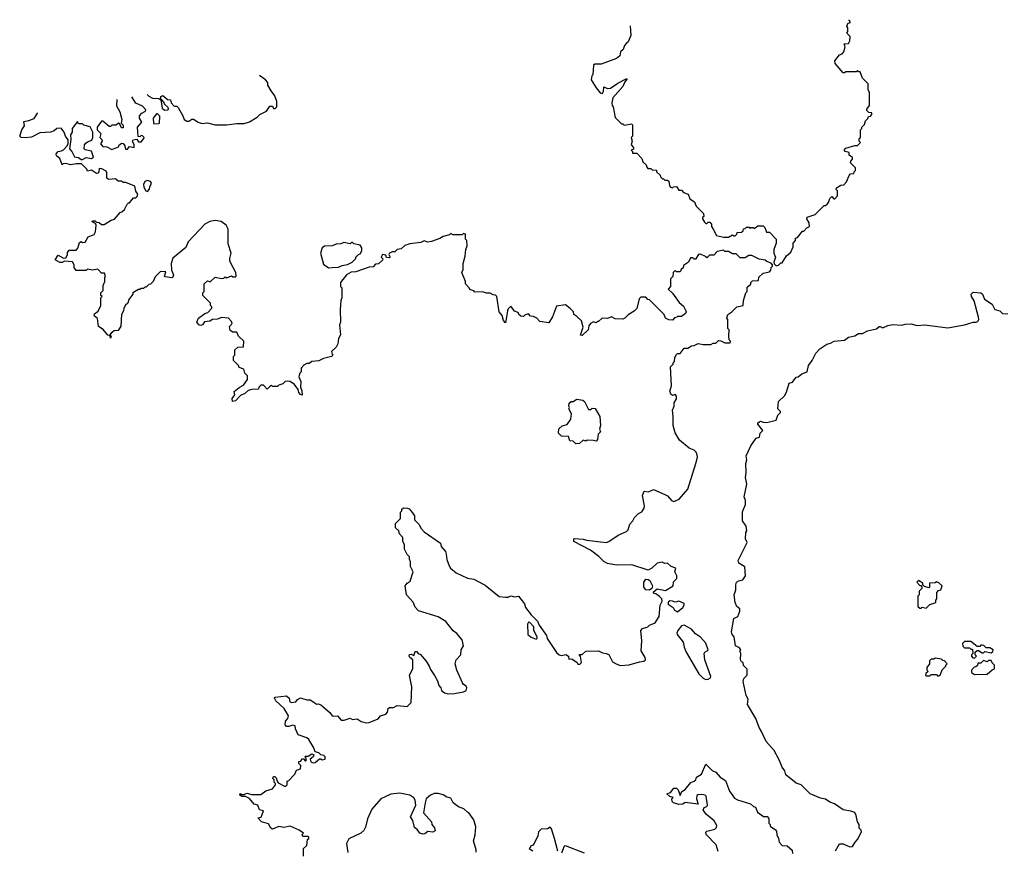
# Model space of a CAD drawing. Extents: x 2494118 to 2687960, y 757339 to 915227.
# Tile 284 of 364: x 2614002 to 2621728, y 907431 to 913948. Entities that reach past the tile are written whole.
import ezdxf

# ---------------------------------------------------------------- set-up
doc = ezdxf.new("R2010")
doc.units = 0

msp = doc.modelspace()

# ---------------------------------------------------------------- linework, layer by layer
at = {"layer": '0CON20XD'}
for points in [[(2618792.8, 913899.9), (2618797.5, 913825), (2618777.5, 913775), (2618762.5, 913765), (2618747.5, 913745), (2618737.5, 913715), (2618717.5, 913695), (2618712.5, 913665), (2618685, 913642.5), (2618565, 913600), (2618515, 913600), (2618505, 913590), (2618500, 913515), (2618493, 913507), (2618487.5, 913475), (2618525, 913412.5), (2618557.5, 913375), (2618575, 913370), (2618583.3, 913385), (2618585, 913420), (2618615, 913409.2), (2618638.9, 913411.1), (2618695, 913448.8), (2618760, 913485), (2618770, 913485), (2618750, 913460), (2618733.8, 913425), (2618656.2, 913335), (2618647.5, 913295), (2618650, 913275), (2618660, 913265), (2618675, 913180), (2618725, 913130), (2618735, 913130), (2618745, 913120), (2618805, 913130), (2618811.7, 913121.7), (2618810, 913035), (2618800, 913025), (2618807.5, 912995), (2618800, 912965), (2618820, 912945), (2618818.3, 912931.7), (2618800, 912925), (2618810, 912915), (2618811.7, 912901.7), (2618845, 912900), (2618885, 912860), (2618891.7, 912831.7), (2618918.3, 912808.3), (2618920, 912795), (2618931.7, 912781.7), (2618955, 912780), (2618965, 912770), (2618998.3, 912768.3), (2619000, 912755), (2619028.3, 912728.3), (2619030, 912715), (2619045, 912700), (2619055, 912700), (2619065, 912690), (2619085, 912690), (2619095, 912680), (2619100, 912645), (2619110, 912635), (2619125, 912630), (2619133, 912637), (2619155, 912640), (2619175, 912610), (2619195, 912610), (2619211.7, 912591.7), (2619248.3, 912578.3), (2619261.7, 912541.7), (2619298.3, 912518.3), (2619310, 912485), (2619368.3, 912428.3), (2619370, 912405), (2619360, 912395), (2619360, 912385), (2619375, 912360), (2619385, 912350), (2619395, 912350), (2619405, 912360), (2619418.3, 912358.3), (2619430, 912345), (2619430, 912325), (2619442.5, 912305), (2619470, 912255), (2619525, 912242.5), (2619565, 912242.5), (2619595, 912260), (2619603, 912253), (2619617, 912253), (2619630, 912265), (2619631.7, 912278.3), (2619665, 912280), (2619678.3, 912291.7), (2619681.7, 912308.3), (2619695, 912310), (2619705, 912320), (2619725, 912320), (2619735, 912310), (2619742.5, 912317.5), (2619757.5, 912317.5), (2619765, 912310), (2619795, 912330), (2619835, 912330), (2619848.3, 912318.3), (2619861.7, 912281.7), (2619885, 912280), (2619937, 912227), (2619937.5, 912195), (2619918.8, 912145), (2619920, 912115), (2619932.5, 912085), (2619920, 912045), (2619921.7, 912031.7), (2619935, 912020), (2619945, 912020), (2619957, 912023), (2619975, 912040), (2619985, 912040), (2620020, 912095), (2620052.5, 912125), (2620072.5, 912165), (2620072.5, 912195), (2620090, 912215), (2620090, 912235), (2620105, 912240), (2620145, 912290), (2620155, 912290), (2620180, 912315), (2620200, 912325), (2620197.5, 912355), (2620180, 912385), (2620181.7, 912398.3), (2620245, 912420), (2620315, 912490), (2620325, 912490), (2620338.3, 912501.7), (2620350, 912515), (2620360, 912545), (2620375, 912560), (2620391.7, 912541.7), (2620398.3, 912541.7), (2620420, 912565), (2620420, 912605), (2620410, 912615), (2620411.7, 912628.3), (2620445, 912650), (2620468.3, 912651.7), (2620490, 912675), (2620510, 912725), (2620521.7, 912738.3), (2620548.3, 912741.7), (2620550, 912755), (2620560, 912765), (2620560, 912785), (2620522.5, 912825), (2620523, 912837), (2620537, 912853), (2620537, 912867), (2620510, 912885), (2620510, 912905), (2620480, 912915), (2620472.5, 912925), (2620485, 912940), (2620555, 912960), (2620575, 912960), (2620600, 912985), (2620590, 912995), (2620590, 913015), (2620600, 913025), (2620600, 913085), (2620610, 913095), (2620610, 913105), (2620630, 913125), (2620640, 913155), (2620658.3, 913171.7), (2620661.7, 913188.3), (2620678.3, 913191.7), (2620690, 913205), (2620688.3, 913218.3), (2620665, 913220), (2620650, 913235), (2620650, 913245), (2620670, 913275), (2620670, 913375), (2620665, 913390), (2620660, 913395), (2620660, 913445), (2620615, 913490), (2620598.3, 913538.3), (2620585, 913540), (2620575, 913550), (2620565, 913540), (2620485, 913540), (2620475, 913530), (2620465, 913530), (2620400, 913605), (2620397.5, 913625), (2620435, 913672.5), (2620455, 913680), (2620470, 913695), (2620480, 913735), (2620471.7, 913758.3), (2620505, 913760), (2620517, 913783), (2620520, 913815), (2620492.5, 913842.5), (2620500, 913855), (2620500, 913885), (2620493, 913897), (2620501.7, 913918.3), (2620520, 913925), (2620520, 913935), (2620510, 913945), (2620510, 913948)], [(2615002.9, 913362.3), (2615015, 913347.5), (2615045, 913332.5), (2615095, 913330), (2615110, 913320), (2615110, 913345), (2615125, 913352.5), (2615163, 913323), (2615185, 913320), (2615190, 913295), (2615215, 913270), (2615235, 913270), (2615245, 913260), (2615283.3, 913195), (2615293.3, 913165), (2615315, 913152.5), (2615329.3, 913150.7), (2615353, 913167), (2615365, 913167.5), (2615403, 913143), (2615435, 913132.5), (2615475, 913137.5), (2615537, 913123), (2615625, 913123.3), (2615705, 913133.3), (2615765, 913133.3), (2615805, 913146.7), (2615866.1, 913183.9), (2615886.4, 913203.6), (2615939.3, 913230.7), (2615965, 913270), (2615985, 913270), (2615995, 913250), (2616008.3, 913251.7), (2616020, 913265), (2616020, 913305), (2616005, 913350), (2615975, 913390), (2615950, 913435), (2615950, 913455), (2615932.5, 913475), (2615883.2, 913511)], [(2614763.9, 913321.9), (2614762.7, 913272.7), (2614787.5, 913225), (2614803.8, 913165), (2614800, 913135), (2614815, 913120), (2614815, 913100), (2614800.7, 913100.7), (2614788.3, 913128.3), (2614777, 913137), (2614758.8, 913121.2), (2614725, 913120), (2614715, 913110), (2614705, 913110), (2614655, 913152.5), (2614645, 913152.5), (2614610, 913105), (2614610, 913085), (2614640, 913055), (2614632.5, 913025), (2614648.3, 913008.3), (2614650, 912995), (2614637.5, 912975), (2614655, 912952.5), (2614685, 912950), (2614725, 912930), (2614778.3, 912951.7), (2614782.5, 912965), (2614805, 912980), (2614815, 912977.5), (2614828, 912958), (2614831.7, 912931.7), (2614845, 912930), (2614865, 912952.5), (2614900, 912945), (2614900, 912965), (2614887.5, 912995), (2614893.3, 913006.7), (2614921.7, 913011.7), (2614935, 912990), (2614955, 912990), (2614977.5, 913015), (2614980, 913025), (2614967, 913037), (2614955, 913040), (2614945, 913030), (2614931.7, 913031.7), (2614927.5, 913105), (2614960, 913145), (2614942.5, 913175), (2614942.5, 913195), (2614960, 913215), (2614990, 913230), (2614991.7, 913241.7), (2614965, 913270), (2614913.6, 913293.6), (2614882.1, 913341.8)], [(2615138.3, 913238.3), (2615165, 913240), (2615170, 913245), (2615168.3, 913258.3), (2615140, 913285), (2615137, 913297), (2615118.3, 913318.3), (2615110, 913320), (2615120, 913255), (2615138.3, 913238.3)], [(2619160, 911615), (2619141.7, 911608.3), (2619125, 911590), (2619095, 911592.5), (2619070, 911605), (2619060, 911635), (2618945, 911750), (2618931.7, 911751.7), (2618915, 911770), (2618875, 911770), (2618863, 911757), (2618845, 911682.5), (2618825, 911660), (2618777, 911633), (2618750, 911605), (2618735, 911597.5), (2618675, 911600), (2618645, 911617.5), (2618615, 911602.5), (2618573, 911607), (2618545, 911580), (2618535, 911580), (2618525, 911570), (2618505, 911577.5), (2618482.5, 911565), (2618467.5, 911545), (2618463.3, 911515), (2618415, 911470), (2618403.3, 911473.3), (2618422.5, 911535), (2618410, 911585), (2618375, 911620), (2618350, 911635), (2618347, 911657), (2618323, 911683), (2618285, 911710), (2618215, 911700), (2618183.6, 911616.4), (2618155, 911570), (2618085, 911580), (2618060, 911605), (2618035, 911620), (2618011.7, 911621.7), (2617995, 911640), (2617968.3, 911631.7), (2617955, 911620), (2617935, 911622.5), (2617920, 911635), (2617915, 911650), (2617885, 911660), (2617855, 911700), (2617835, 911680), (2617830, 911665), (2617815, 911570), (2617798.3, 911588.3), (2617788.3, 911628.3), (2617763.5, 911655), (2617745.7, 911775), (2617735, 911787.5), (2617718.3, 911788.3), (2617695, 911802.5), (2617665, 911802.5), (2617635, 911812.5), (2617575, 911810), (2617565, 911820), (2617535, 911830), (2617530, 911845), (2617500, 911875), (2617500, 911895), (2617472.5, 911965), (2617481.7, 911988.3), (2617482.5, 912035), (2617497, 912093), (2617502.5, 912145), (2617512.5, 912175), (2617510, 912215), (2617500, 912225), (2617500, 912265), (2617485, 912270), (2617475, 912260), (2617405, 912260), (2617385, 912270), (2617375, 912260), (2617325, 912246.2), (2617300, 912230), (2617235, 912208.8), (2617205, 912203.8), (2617175, 912212.5), (2617149.3, 912200.7), (2617065, 912188.8), (2617024, 912176), (2616995, 912150), (2616965, 912146.2), (2616945, 912127.5), (2616923.9, 912126.1), (2616903.6, 912116.4), (2616900, 912105), (2616910, 912085), (2616901.7, 912078.3), (2616881.7, 912081.7), (2616875, 912100), (2616850, 912105), (2616840, 912085), (2616851.7, 912071.7), (2616849.3, 912060.7), (2616817, 912033), (2616795, 912030), (2616775, 912010), (2616743.6, 912006.4), (2616639.3, 911970.7), (2616603.6, 911966.4), (2616567.5, 911945), (2616520, 911885), (2616520, 911855), (2616530, 911845), (2616530, 911765), (2616522.5, 911745), (2616517.5, 911675), (2616520, 911575), (2616512.5, 911555), (2616520, 911475), (2616503, 911447), (2616497.5, 911405), (2616485, 911380), (2616450, 911345), (2616453, 911323), (2616460, 911315), (2616450, 911305), (2616385, 911290), (2616349.3, 911270.7), (2616295, 911267.5), (2616275, 911250), (2616255, 911250), (2616233, 911237), (2616210, 911215), (2616210, 911185), (2616200, 911175), (2616192.5, 911145), (2616208.3, 911108.3), (2616206.7, 911065), (2616216, 911035), (2616218.3, 911001.7), (2616205, 911007.5), (2616192.3, 911022.3), (2616187, 911047), (2616157.5, 911085), (2616125, 911110), (2616105, 911112.5), (2616085, 911110), (2616068.3, 911091.7), (2616035, 911080), (2616025, 911070), (2615985, 911070), (2615975, 911080), (2615945, 911050), (2615915, 911080), (2615895, 911080), (2615880, 911065), (2615875, 911050), (2615825, 911047.5), (2615795, 911037.5), (2615770, 911015), (2615735, 911000), (2615695, 910956.7), (2615673.3, 910953.3), (2615670, 910975), (2615690, 911005), (2615685, 911030), (2615725, 911062.5), (2615759.3, 911080.7), (2615790, 911125), (2615790, 911155), (2615770, 911175), (2615760, 911205), (2615725, 911220), (2615720, 911235), (2615680, 911275), (2615680, 911305), (2615690, 911315), (2615691.7, 911358.3), (2615715, 911380), (2615758.3, 911381.7), (2615760, 911425), (2615720, 911465), (2615705.8, 911495.8), (2615675, 911497.5), (2615655, 911510), (2615648.3, 911541.7), (2615670, 911565), (2615665, 911580), (2615640, 911605), (2615585, 911610.8), (2615555, 911597.5), (2615515, 911596), (2615495, 911583.1), (2615451.7, 911578.3), (2615435.8, 911554.2), (2615425, 911548.8), (2615408.8, 911555), (2615393.3, 911575), (2615405, 911607.5), (2615455, 911643.3), (2615478.3, 911651.7), (2615510, 911685), (2615510, 911695), (2615500, 911705), (2615500, 911725), (2615440, 911785), (2615440, 911805), (2615450, 911815), (2615450, 911875), (2615475, 911900), (2615498.3, 911891.7), (2615535, 911927.5), (2615585, 911917.5), (2615605, 911920), (2615615, 911930), (2615627, 911923), (2615665, 911937.5), (2615675, 911930), (2615695, 911930), (2615700, 911935), (2615697.5, 911965), (2615661.7, 912031.7), (2615652.5, 912055), (2615652.5, 912075), (2615662.5, 912115), (2615638.3, 912188.3), (2615637.5, 912305), (2615622.5, 912335), (2615583.6, 912363.6), (2615535, 912373.3), (2615494.1, 912365.9), (2615456.4, 912343.6), (2615323.6, 912206.4), (2615305, 912160), (2615203, 912077), (2615191.2, 912035), (2615193.6, 911983.6), (2615210, 911945), (2615203, 911927), (2615195, 911922.5), (2615145, 911930), (2615140, 911935), (2615150, 911970), (2615108.3, 911971.7), (2615065, 911930), (2615050, 911895), (2615028.3, 911871.7), (2615015, 911870), (2614995, 911850), (2614985, 911850), (2614975, 911840), (2614955, 911840), (2614945, 911830), (2614935, 911830), (2614890, 911805), (2614890, 911795), (2614858.3, 911751.7), (2614850, 911725), (2614831.7, 911708.3), (2614820, 911685), (2614817, 911663), (2614802.5, 911635), (2614797, 911543), (2614775, 911510), (2614745, 911507.5), (2614720.7, 911489.3), (2614710, 911475), (2614720, 911465), (2614715, 911450), (2614710, 911470), (2614695, 911472.5), (2614657, 911517), (2614621.8, 911541.8), (2614612.5, 911602.5), (2614588, 911625), (2614590.6, 911639.4), (2614618.3, 911661.7), (2614640, 911705), (2614640, 911765), (2614650, 911775), (2614640, 911785), (2614640, 911805), (2614657, 911823), (2614658.3, 911861.7), (2614670, 911895), (2614670, 911925), (2614677, 911933), (2614668.3, 911958.3), (2614645, 911960), (2614615, 911990), (2614575, 911982.5), (2614535, 911990), (2614525, 911980), (2614445, 911980), (2614430, 912005), (2614430, 912025), (2614417, 912047), (2614355, 912052.5), (2614335, 912042.5), (2614317, 912043), (2614280, 912065), (2614305, 912100), (2614345, 912077.5), (2614365, 912080), (2614377, 912103), (2614378.3, 912121.7), (2614390.7, 912139.3), (2614445, 912140), (2614460, 912155), (2614470.7, 912199.3), (2614485, 912207.5), (2614495, 912200), (2614517, 912203), (2614540, 912245), (2614586.4, 912263.6), (2614596.1, 912283.9), (2614602.5, 912335), (2614598.3, 912348.3), (2614571.7, 912361.7), (2614575, 912370), (2614595, 912370), (2614605, 912360), (2614627, 912357), (2614645, 912340), (2614665, 912340), (2614720, 912375), (2614747, 912383), (2614790, 912435), (2614805, 912440), (2614825, 912460), (2614845, 912500), (2614855, 912510), (2614865, 912510), (2614895, 912550), (2614915, 912550), (2614925, 912560), (2614929.3, 912579.3), (2614913.8, 912603.8), (2614905, 912642.5), (2614835, 912670), (2614815, 912670), (2614805, 912680), (2614775, 912680), (2614755, 912700), (2614703, 912693), (2614687.5, 912705), (2614686.7, 912746.7), (2614680, 912760), (2614647, 912777), (2614625, 912780), (2614622.5, 912755), (2614616, 912744), (2614605, 912740), (2614567, 912767), (2614535, 912760), (2614530, 912775), (2614487, 912817), (2614445, 912817.5), (2614405, 912808.8), (2614365, 912820), (2614342.5, 912817.5), (2614335, 912810), (2614318.3, 912858.3), (2614290.7, 912880.7), (2614287.5, 912895), (2614305, 912913.3), (2614331.7, 912918.3), (2614345, 912927.5), (2614372.5, 912955), (2614383.3, 912975), (2614383.3, 913005), (2614362.5, 913035), (2614352.5, 913065), (2614327.5, 913097.5), (2614295, 913093.3), (2614273.6, 913076.4), (2614245, 913066.7), (2614160.7, 913059.3), (2614095, 913027.5), (2614045, 913020), (2614013.6, 913023.6), (2614002.5, 913035), (2614020, 913085), (2614040, 913115), (2614035, 913150), (2614075, 913156.7), (2614116.1, 913173.9), (2614142.5, 913215), (2614141.5, 913216.7)], [(2615055, 913130), (2615095, 913132.5), (2615100, 913135), (2615101.7, 913191.7), (2615085, 913210), (2615075, 913210), (2615050, 913175), (2615052.5, 913135), (2615055, 913130)], [(2614495, 912850), (2614525, 912867.5), (2614565, 912860), (2614581.7, 912868.3), (2614566, 912916), (2614515, 912927.5), (2614507.5, 912935), (2614510, 912965), (2614521.7, 912978.3), (2614535, 912990), (2614568.3, 913001.7), (2614577.5, 913025), (2614577.5, 913065), (2614555, 913107.5), (2614505, 913120), (2614495, 913130), (2614465, 913130), (2614455, 913150), (2614413.3, 913095), (2614413.3, 913066.7), (2614400, 913045), (2614403, 913007), (2614392.5, 912935), (2614412.5, 912915), (2614431.7, 912871.7), (2614465, 912867.5), (2614485, 912850), (2614495, 912850)], [(2615005, 912600), (2615021.7, 912618.3), (2615023, 912637), (2615037.5, 912665), (2615028.3, 912678.3), (2615005, 912687.5), (2614985, 912677.5), (2614973.3, 912655), (2614976.7, 912635), (2614993.3, 912605), (2615005, 912600)], [(2616425, 912002), (2616455, 912003.8), (2616505, 912006), (2616531.7, 912018.3), (2616573.9, 912026.1), (2616612.5, 912045), (2616640, 912075), (2616640, 912085), (2616660, 912105), (2616675, 912110), (2616687.5, 912135), (2616687, 912157), (2616675, 912180), (2616625, 912190), (2616615, 912200), (2616605, 912200), (2616595, 912190), (2616545, 912200), (2616521.7, 912188.3), (2616485, 912186.7), (2616455, 912172.5), (2616395, 912170), (2616375, 912157.5), (2616363.3, 912115), (2616385, 912030), (2616425, 912002)], [(2616255, 907470), (2616260, 907515), (2616270, 907525), (2616270, 907535), (2616265, 907540), (2616225, 907540), (2616220, 907555), (2616230, 907565), (2616195, 907590), (2616125, 907620), (2616075, 907610), (2616035, 907617.5), (2615985, 907597.5), (2615972.5, 907605), (2615955, 907640), (2615900, 907655), (2615870, 907685), (2615898.3, 907691.7), (2615915, 907740), (2615885, 907750), (2615870, 907785), (2615842.7, 907792.7), (2615805, 907837.5), (2615775, 907852.5), (2615745, 907852.5), (2615730, 907865), (2615733.3, 907876.7), (2615745, 907870), (2615765, 907870), (2615785, 907880), (2615825, 907870), (2615895, 907870), (2615933, 907897), (2615985, 907912.5), (2616010, 907945), (2616010, 907955), (2616000, 907965), (2616000, 907985), (2615990, 907995), (2615995, 908010), (2616005, 908010), (2616015, 908000), (2616022.5, 907972.5), (2616031.7, 907961.7), (2616080, 907935), (2616090, 907935), (2616100, 907945), (2616100, 907975), (2616115, 907980), (2616162.5, 908027.5), (2616175, 908060), (2616205, 908070), (2616207.5, 908097.5), (2616191.7, 908111.7), (2616191.7, 908128.3), (2616208.3, 908131.7), (2616215, 908150), (2616228.3, 908148.3), (2616245, 908130), (2616250, 908135), (2616250, 908155), (2616240, 908165), (2616245, 908170), (2616265, 908170), (2616295, 908187.5), (2616309.3, 908179.3), (2616306.4, 908163.6), (2616282.5, 908145), (2616287.5, 908125), (2616305, 908116.7), (2616320.7, 908119.3), (2616355, 908150), (2616365, 908150), (2616375, 908140), (2616400, 908145), (2616400, 908165), (2616390, 908175), (2616365, 908180), (2616350, 908195), (2616320, 908205), (2616310, 908235), (2616271.2, 908301.2), (2616255, 908313.8), (2616187, 908337), (2616167.5, 908385), (2616165, 908407.5), (2616145, 908413.3), (2616115, 908403.8), (2616095, 908402.5), (2616086.7, 908415), (2616087.5, 908445), (2616106.7, 908465), (2616111.2, 908485), (2616078.8, 908545), (2616012.7, 908602.7), (2616002.5, 908625), (2616007.5, 908632.5), (2616095, 908643.8), (2616116.7, 908625), (2616123.3, 908595), (2616135, 908590), (2616170, 908595), (2616182.5, 908615), (2616205, 908626.7), (2616255, 908612.5), (2616281.7, 908611.7), (2616335, 908577.5), (2616345, 908580), (2616365, 908572.5), (2616435, 908512.5), (2616455, 908487.5), (2616465, 908482.5), (2616495, 908486.7), (2616525, 908453.3), (2616548.3, 908451.7), (2616595, 908467.5), (2616615, 908456.7), (2616651.7, 908461.7), (2616680.7, 908440.7), (2616725, 908431.2), (2616745, 908433.3), (2616816.1, 908463.9), (2616833, 908487), (2616875, 908500), (2616887.5, 908515), (2616892.5, 908545), (2616905, 908552.5), (2616935, 908552.5), (2616965, 908566.7), (2617041.7, 908558.3), (2617075, 908590), (2617080, 908715), (2617060, 908805), (2617086.2, 908855), (2617087.5, 908925), (2617062.5, 908945), (2617057.5, 908955), (2617061.7, 908968.3), (2617075, 908970), (2617095, 908960), (2617105, 908990), (2617115, 908990), (2617133, 908973), (2617145, 908970), (2617192.5, 908915), (2617216.7, 908876.7), (2617225, 908850), (2617258.3, 908801.7), (2617281.7, 908761.7), (2617290, 908725), (2617307, 908707), (2617312.5, 908685), (2617335, 908666.7), (2617365, 908660), (2617415, 908660.8), (2617485, 908674.3), (2617506, 908685), (2617512, 908705), (2617505, 908720), (2617485, 908732.5), (2617477.5, 908745), (2617433.6, 908843.6), (2617420, 908895), (2617426.7, 908925), (2617463.9, 908966.1), (2617466.7, 909005), (2617483.8, 909035), (2617475, 909082.5), (2617432.7, 909132.7), (2617404.1, 909154.1), (2617345.8, 909225.8), (2617285, 909263.3), (2617130.7, 909310.7), (2617105, 909340), (2617089.3, 909379.3), (2617037.5, 909435), (2617027.5, 909505), (2617043.6, 909526.4), (2617067, 909543), (2617090, 909615), (2617068.3, 909658.3), (2617070, 909695), (2617060, 909715), (2617060, 909735), (2617043, 909753), (2617023, 909793), (2617021.7, 909831.7), (2617010, 909855), (2617010, 909885), (2616983, 909913), (2616978.3, 909938.3), (2616951.7, 909961.7), (2616950, 909995), (2616990, 910035), (2616990, 910085), (2617000, 910095), (2617001.7, 910108.3), (2617015, 910117.5), (2617045, 910116.7), (2617059.3, 910109.3), (2617085, 910080), (2617100, 910055), (2617100, 910025), (2617135, 909990), (2617152.5, 909955), (2617175, 909930), (2617305, 909840), (2617310, 909815), (2617342.5, 909775), (2617350, 909755), (2617353, 909713), (2617373, 909663), (2617383.6, 909643.6), (2617427, 909607), (2617515, 909567.5), (2617565, 909557.5), (2617655, 909512.5), (2617765, 909423.3), (2617815, 909416.7), (2617835, 909417.5), (2617855, 909426.7), (2617885, 909420), (2617917.5, 909425), (2617963.3, 909365), (2617972.5, 909335), (2618015, 909280), (2618065, 909230), (2618077.3, 909197.3), (2618135.5, 909115.5), (2618142.1, 909092.1), (2618215, 908984), (2618235, 908963.8), (2618255, 908960), (2618287, 908967), (2618307.5, 908955), (2618311.7, 908931.7), (2618335, 908933.3), (2618377.5, 908905), (2618381.7, 908891.7), (2618395, 908890), (2618410, 908905), (2618402.5, 908952.5), (2618391.7, 908968.3), (2618415, 908967.5), (2618445, 908992.5), (2618543, 908997), (2618575, 908980), (2618605, 908976.2), (2618625, 908966.7), (2618655, 908910), (2618677, 908897), (2618715, 908880), (2618783.6, 908886.4), (2618865, 908911.2), (2618900, 908915), (2618913.3, 908925), (2618910, 908945), (2618878.8, 908995), (2618883.8, 909075), (2618876, 909155), (2618888.6, 909171.4), (2618930, 909185), (2618945, 909197.5), (2618988.8, 909215), (2619018.8, 909265), (2619027.5, 909355), (2619042.5, 909385), (2619040, 909405), (2619023, 909423), (2618995, 909442.5), (2618980, 909445), (2618973, 909457), (2619005, 909482.5), (2619069.3, 909470.7), (2619130, 909505), (2619132.5, 909537.5), (2619160, 909565), (2619160, 909585), (2619142.5, 909615), (2619150, 909645), (2619115, 909658.8), (2619085, 909683.3), (2619065, 909682.5), (2619043, 909693), (2619005, 909683.3), (2618962.5, 909645), (2618935, 909630), (2618805, 909670), (2618685, 909667.5), (2618615, 909682.5), (2618587, 909697), (2618546.4, 909736.4), (2618480, 909785), (2618350, 909855), (2618350, 909875), (2618355, 909877.5), (2618425, 909872.5), (2618453.6, 909863.6), (2618605, 909846.2), (2618625, 909853.8), (2618697.5, 909905), (2618765, 909932.5), (2618777.5, 909945), (2618789.3, 909990.7), (2618812.5, 910015), (2618827, 910043), (2618857, 910073), (2618885, 910087.5), (2618903.3, 910115), (2618906, 910135), (2618888.8, 910215), (2618901.7, 910248.3), (2618936.4, 910243.6), (2618975, 910262.5), (2619065, 910223.3), (2619085, 910211.2), (2619115.9, 910175.9), (2619135, 910168.8), (2619176.7, 910185), (2619245.3, 910264.7), (2619308, 910465), (2619320, 910515), (2619317.5, 910535), (2619310, 910555), (2619295, 910570), (2619255, 910587.5), (2619180, 910650), (2619146.1, 910706.1), (2619130, 910765), (2619131.2, 910835), (2619123.8, 910885), (2619136.7, 910915), (2619138.3, 910941.7), (2619156.4, 910973.6), (2619156.7, 910995), (2619145, 911007.5), (2619125, 911000), (2619110.7, 911010.7), (2619102.5, 911035), (2619108.3, 911048.3), (2619117.5, 911075), (2619110, 911225), (2619130, 911245), (2619130, 911255), (2619140, 911265), (2619143, 911297), (2619155, 911320), (2619165, 911330), (2619185, 911330), (2619215, 911370), (2619245, 911370), (2619275, 911390), (2619295, 911392.5), (2619325, 911407.5), (2619365, 911400), (2619425, 911400), (2619445, 911410), (2619465, 911410), (2619485, 911430), (2619505, 911427.5), (2619535, 911412.5), (2619578.3, 911411.7), (2619580, 911425), (2619570, 911435), (2619567.5, 911465), (2619570, 911515), (2619560, 911525), (2619560, 911595), (2619550, 911605), (2619560, 911635), (2619590, 911655), (2619630, 911695), (2619680, 911705), (2619682.5, 911745), (2619700, 911805), (2619710, 911815), (2619711.7, 911848.3), (2619738.3, 911871.7), (2619740, 911885), (2619751.7, 911898.3), (2619798.3, 911901.7), (2619801.7, 911928.3), (2619835, 911960), (2619885, 911970), (2619897, 911983), (2619900, 912005), (2619910, 912015), (2619910, 912025), (2619898.3, 912038.3), (2619865, 912050), (2619851.7, 912061.7), (2619805, 912070), (2619747, 912097), (2619723, 912097), (2619695, 912080), (2619655, 912080), (2619625, 912110), (2619595, 912110), (2619565, 912130), (2619535, 912130), (2619525, 912140), (2619475, 912130), (2619448.3, 912101.7), (2619415, 912100), (2619395, 912080), (2619388.3, 912088.3), (2619345, 912107.5), (2619330, 912105), (2619305, 912070), (2619295, 912070), (2619285, 912080), (2619265, 912080), (2619250, 912045), (2619211.7, 912018.3), (2619208.3, 912001.7), (2619191.7, 911988.3), (2619185, 911970), (2619155, 911970), (2619145, 911980), (2619130, 911965), (2619127, 911933), (2619110, 911915), (2619110, 911855), (2619090, 911835), (2619125, 911802.5), (2619178.2, 911728.2), (2619210.5, 911700.5), (2619230, 911665), (2619232.5, 911655), (2619226.4, 911643.6), (2619195, 911620), (2619165, 911620), (2619160, 911615)], [(2620403.6, 907426.4), (2620435, 907482.5), (2620465, 907482.5), (2620515, 907457.5), (2620538.3, 907461.7), (2620557.5, 907495), (2620577.5, 907515), (2620607.5, 907575), (2620605, 907590), (2620590, 907605), (2620590, 907635), (2620577.5, 907655), (2620566.7, 907705), (2620555, 907727.5), (2620525, 907738.8), (2620465, 907748.8), (2620395, 907796), (2620358.8, 907808.8), (2620325, 907832), (2620285, 907841.2), (2620203.9, 907873.9), (2620135, 907946.2), (2620095, 907956.7), (2620014.3, 908024.3), (2620006.7, 908055), (2619985, 908082.5), (2619960.6, 908140.6), (2619922.5, 908215), (2619858.8, 908285), (2619824.3, 908364.3), (2619804.3, 908395), (2619778.1, 908465), (2619714.2, 908575), (2619718.3, 908618.3), (2619702, 908645), (2619680, 908755), (2619685, 908780), (2619710, 908805), (2619711.7, 908851.7), (2619681.7, 908881.7), (2619680, 908905), (2619665, 908910), (2619657.5, 908925), (2619660, 908975), (2619652.5, 908995), (2619660, 909005), (2619649.3, 909019.3), (2619620, 909035), (2619607.5, 909105), (2619594.1, 909124.1), (2619588.8, 909145), (2619605, 909250), (2619636.7, 909265), (2619653, 909307), (2619652.5, 909325), (2619630, 909345), (2619616.7, 909375), (2619608.8, 909435), (2619621.2, 909475), (2619621.2, 909515), (2619627.5, 909535), (2619644.1, 909545.9), (2619676.1, 909553.9), (2619698, 909585), (2619691.2, 909655), (2619644.1, 909684.1), (2619640, 909705), (2619711.2, 909845), (2619696.7, 909875), (2619700, 909925), (2619708.3, 909938.3), (2619702.5, 909975), (2619673.3, 910015), (2619673.6, 910086.4), (2619697.5, 910145), (2619697.5, 910175), (2619687.5, 910205), (2619707.5, 910305), (2619697.5, 910355), (2619703.3, 910395), (2619700, 910465), (2619707.5, 910495), (2619704, 910525), (2619740, 910605), (2619782.5, 910665), (2619806.4, 910673.6), (2619812.5, 910705), (2619832.5, 910725), (2619793.3, 910775), (2619793.3, 910785), (2619815, 910798), (2619835, 910790), (2619865, 910788.8), (2619937.5, 910805), (2619952.5, 910845), (2619972.5, 910865), (2619972.5, 910875), (2619950, 910895), (2619957.7, 910952.3), (2620002.7, 910997.3), (2620018, 911025), (2620040, 911095), (2620067.5, 911105), (2620095, 911142.5), (2620110, 911145), (2620140.8, 911169.2), (2620182.5, 911185), (2620192, 911235), (2620221.2, 911275), (2620249.1, 911330.9), (2620280, 911365), (2620335, 911401.2), (2620365, 911408.8), (2620394.2, 911425.8), (2620475, 911433.8), (2620505, 911458), (2620555, 911468.8), (2620585, 911486.2), (2620615, 911486.7), (2620655, 911506), (2620725, 911522.5), (2620745, 911540), (2620755, 911542), (2620775, 911531.2), (2620815, 911550), (2620854.2, 911555.8), (2620925, 911551.2), (2620950.5, 911559.5), (2620995, 911560.8), (2621045, 911549.2), (2621105, 911554), (2621285, 911530), (2621415, 911554), (2621483.9, 911576.1), (2621506.4, 911573.6), (2621519.3, 911580.7), (2621527.5, 911595), (2621526.1, 911613.9), (2621492.2, 911742.2), (2621470, 911775), (2621468.8, 911795), (2621485, 911810), (2621545, 911806), (2621556, 911795), (2621574, 911755), (2621633.3, 911715), (2621655, 911673.8), (2621693.6, 911663.6), (2621713, 911643), (2621755, 911640)], [(2618365, 910620), (2618345, 910640), (2618320, 910645), (2618308.3, 910678.3), (2618255, 910680), (2618230, 910705), (2618231.7, 910738.3), (2618259.3, 910760.7), (2618298.3, 910771.7), (2618327.5, 910815), (2618332.5, 910855), (2618312.5, 910895), (2618317.5, 910905), (2618312.5, 910915), (2618315, 910940), (2618328.3, 910951.7), (2618345, 910952.5), (2618375, 910970), (2618421.7, 910961.7), (2618433, 910953), (2618465, 910890), (2618485, 910890), (2618495, 910900), (2618518.3, 910898.3), (2618553.3, 910835), (2618560, 910765), (2618552.5, 910735), (2618560, 910715), (2618542.5, 910695), (2618537, 910653), (2618525, 910640), (2618505, 910647.5), (2618455, 910650), (2618445, 910642.5), (2618425, 910650), (2618395, 910622.5), (2618365, 910620)], [(2618945, 909473.3), (2618916.1, 909476.1), (2618900, 909495), (2618900, 909535), (2618915, 909558.8), (2618935, 909556.7), (2618947.7, 909547.7), (2618967.5, 909505), (2618962.5, 909485), (2618945, 909473.3)], [(2621115, 909330), (2621145, 909360), (2621190, 909375), (2621190, 909395), (2621200, 909405), (2621200, 909455), (2621211.7, 909468.3), (2621230, 909475), (2621240, 909505), (2621215, 909530), (2621195, 909537.5), (2621185, 909530), (2621141.7, 909528.3), (2621140, 909495), (2621135, 909490), (2621101.7, 909501.7), (2621090, 909515), (2621088.3, 909528.3), (2621055, 909547.5), (2621042.5, 909535), (2621065, 909510), (2621078.3, 909508.3), (2621080, 909485), (2621060, 909465), (2621060, 909435), (2621050, 909425), (2621050, 909345), (2621065, 909330), (2621075, 909330), (2621085, 909340), (2621115, 909330)], [(2619165, 909302.5), (2619205, 909337.5), (2619216.7, 909355), (2619217.5, 909367.5), (2619173.6, 909386.4), (2619145, 909377.5), (2619125, 909386.7), (2619105, 909387.5), (2619091.7, 909378.3), (2619091.7, 909361.7), (2619130, 909335), (2619140, 909315), (2619165, 909302.5)], [(2618055, 909086.7), (2618063.3, 909095), (2618062, 909105), (2618037.5, 909155), (2618036, 909185), (2618005, 909217.5), (2617995, 909220), (2617987.5, 909205), (2617990, 909125), (2618015, 909104), (2618055, 909086.7)], [(2619385, 908771.2), (2619405, 908773.3), (2619422.5, 908785), (2619425.8, 908795), (2619378, 908925), (2619373.3, 908975), (2619377.5, 908985), (2619397.5, 908995), (2619403.3, 909005), (2619385.6, 909055.6), (2619345, 909103.8), (2619305, 909130), (2619273.3, 909165), (2619215, 909197.5), (2619196.4, 909193.6), (2619166.2, 909155), (2619158.8, 909135), (2619162, 909125), (2619208.8, 909065), (2619216.2, 909025), (2619232.5, 908985), (2619331.2, 908815), (2619365, 908781.2), (2619385, 908771.2)], [(2621495, 908940), (2621510, 908955), (2621500, 908965), (2621500, 908985), (2621515, 909000), (2621525, 909000), (2621555, 908980), (2621565, 908980), (2621575, 908990), (2621625, 908980), (2621638.3, 908991.7), (2621640, 909005), (2621615, 909020), (2621585, 909020), (2621567, 909037), (2621555, 909040), (2621545, 909040), (2621535, 909030), (2621515, 909030), (2621465, 909070), (2621415, 909070), (2621400, 909055), (2621401.7, 909031.7), (2621415, 909020), (2621455, 909020), (2621465, 909010), (2621478.3, 909008.3), (2621480, 908975), (2621470, 908965), (2621470, 908955), (2621481.7, 908941.7), (2621495, 908940)], [(2621215, 908800), (2621228.3, 908811.7), (2621241.7, 908848.3), (2621270, 908875), (2621270, 908885), (2621280, 908895), (2621258.3, 908918.3), (2621245, 908920), (2621235, 908930), (2621185, 908940), (2621175, 908930), (2621155, 908930), (2621141.7, 908918.3), (2621140, 908895), (2621120, 908865), (2621120, 908845), (2621130, 908835), (2621111.7, 908818.3), (2621110, 908805), (2621115, 908800), (2621145, 908800), (2621155, 908810), (2621195, 908810), (2621205, 908800), (2621215, 908800)], [(2621495, 908810), (2621595, 908812.5), (2621631.7, 908848.3), (2621650, 908855), (2621650, 908885), (2621631.7, 908901.7), (2621625, 908920), (2621605, 908920), (2621595, 908910), (2621565, 908920), (2621545, 908900), (2621521.7, 908898.3), (2621518.3, 908881.7), (2621505, 908870), (2621491.7, 908868.3), (2621470, 908845), (2621470, 908825), (2621495, 908810)], [(2619482.3, 907422.3), (2619466.2, 907475), (2619390, 907555), (2619387, 907573), (2619395, 907582.5), (2619457.5, 907597.5), (2619469.4, 907610.6), (2619472, 907625), (2619452.7, 907662.7), (2619392.3, 907712.3), (2619365.7, 907745), (2619373.2, 907766.8), (2619393.3, 907775), (2619400, 907785), (2619389.2, 907855), (2619380, 907865), (2619355, 907870), (2619323, 907867), (2619315, 907860), (2619312, 907835), (2619326.7, 907793.3), (2619225, 907806.7), (2619205, 907793.3), (2619175, 907790), (2619132.5, 907805), (2619123.3, 907815), (2619120, 907835), (2619130, 907845), (2619103, 907853), (2619080, 907875), (2619110, 907885), (2619135, 907920), (2619155, 907920), (2619170, 907905), (2619185, 907860), (2619197, 907893), (2619225, 907907.5), (2619267.5, 907962.5), (2619295, 907973.3), (2619306.7, 907985), (2619314, 908006), (2619352, 908028), (2619385, 908107.5), (2619435, 908056.2), (2619465.6, 908045.6), (2619500, 908005), (2619540, 907980), (2619571.4, 907895), (2619610.9, 907840.9), (2619635, 907826.2), (2619737, 907797), (2619760, 907775), (2619775, 907770), (2619790.7, 907730.7), (2619837.5, 907697.5), (2619866.2, 907696.2), (2619880.7, 907680.7), (2619880, 907645), (2619890, 907635), (2619891.7, 907621.7), (2619933, 907593), (2619940.7, 907580.7), (2619943, 907553), (2619957.5, 907525), (2619962.5, 907495), (2619985, 907470), (2620025, 907466.7), (2620062.5, 907432.5), (2620066.7, 907405)], [(2617583, 907417), (2617583.3, 907435), (2617563.3, 907505), (2617576.4, 907553.6), (2617582.5, 907615), (2617565, 907670), (2617526.4, 907726.4), (2617515, 907730), (2617487, 907757), (2617445, 907772.5), (2617402.5, 907805), (2617385, 907840), (2617355, 907848.8), (2617325, 907866.2), (2617285, 907876.7), (2617255, 907876.7), (2617225, 907863.8), (2617191.2, 907835), (2617183.8, 907803.8), (2617171.2, 907725), (2617232.5, 907655), (2617236.7, 907635), (2617257.7, 907607.7), (2617263.3, 907585), (2617245, 907573.3), (2617205, 907577.5), (2617180.7, 907559.3), (2617165, 907556.7), (2617142.5, 907565), (2617122.5, 907595), (2617101.2, 907611.2), (2617088, 907665), (2617070, 907695), (2617112, 907785), (2617105.7, 907825.7), (2617095, 907843.3), (2617063.3, 907863.3), (2616985, 907880.8), (2616915, 907872), (2616836.7, 907835), (2616766.2, 907755), (2616732.3, 907677.7), (2616716, 907614), (2616703, 907587), (2616680, 907565), (2616585, 907522.5), (2616566.7, 907485), (2616577.5, 907415)], [(2618224, 907424), (2618200, 907525), (2618175, 907600), (2618165, 907612.5), (2618145, 907600), (2618095, 907597.5), (2618073.9, 907576.1), (2618067.5, 907545), (2618040, 907485), (2618028.3, 907471.7), (2618010, 907465), (2618010, 907455), (2618000, 907445), (2618028.3, 907428.3)], [(2616230, 907385), (2616230, 907445), (2616255, 907470)], [(2618435, 907410), (2618285, 907466.7), (2618275, 907462.5), (2618255, 907407.5)]]:
    msp.add_lwpolyline(points, dxfattribs=at)

doc.saveas('drawing.dxf')
